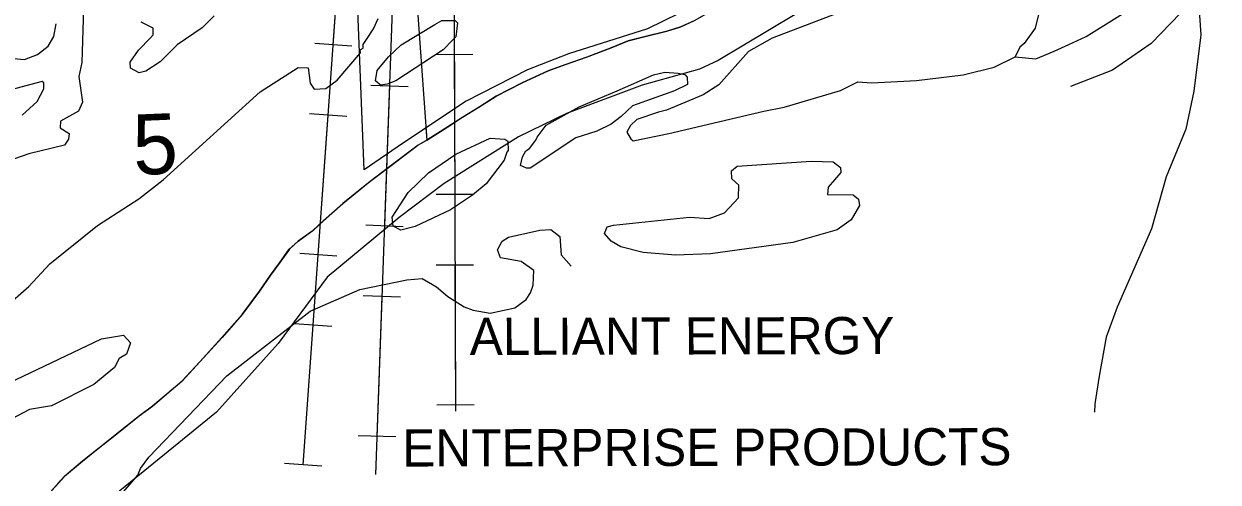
# Model space of a CAD drawing. Extents: x 128.7 to 185.5, y -21.4 to 12.6.
# Drawn here: x 165.547 to 168.122, y -13.626 to -12.639 of the extents above; entities that cross this region are included whole.
import ezdxf

# ---------------------------------------------------------------- set-up
doc = ezdxf.new("R2010")
doc.units = 0
for name, color, linetype in [('tdCoClipBndry', 7, 'Continuous'), ('tdCoCoBndry', 7, 'Continuous'), ('tdCoCoBndryPart', 7, 'Continuous'), ('tdCoCorpBndry', 7, 'Continuous'), ('tdCoHydroRiver', 7, 'Continuous'), ('tdCoPipe', 7, 'Continuous'), ('tdCoPipeTxt', 7, 'Continuous'), ('tdCoSectLine', 7, 'Continuous'), ('tdCoSectLinePart', 7, 'Continuous'), ('tdCoSectNmbr', 7, 'Continuous'), ('tdCoStBndry', 7, 'Continuous'), ('tdCoStBndryPart', 7, 'Continuous'), ('tdCoTwpBndryShd', 7, 'Continuous')]:
    doc.layers.add(name, color=color, linetype=linetype)

msp = doc.modelspace()

# ---------------------------------------------------------------- linework, layer by layer
at = {"layer": 'tdCoClipBndry'}
msp.add_lwpolyline([(168.2602, -11.8055), (167.8929, -12.0951), (167.4709, -12.3718), (167.3021, -12.551), (167.2099, -12.6187), (167.0443, -12.7178), (167.004, -12.7364), (166.8804, -12.771), (166.7168, -12.8321), (166.6139, -12.882), (166.4534, -12.9825), (166.3561, -13.0561), (166.2014, -13.1844), (166.0953, -13.3275), (165.9623, -13.4755), (165.704, -13.6854)], dxfattribs=at)
at = {"layer": 'tdCoCoBndry'}
for p, q in [((166.9935, -12.6319), (166.9638, -12.645)), ((166.8873, -12.6661), (166.8502, -12.6757)), ((166.9342, -12.6542), (166.8873, -12.6661)), ((166.9638, -12.645), (166.9342, -12.6542)), ((166.8136, -12.6907), (166.7609, -12.7104)), ((166.8502, -12.6757), (166.8136, -12.6907)), ((166.7609, -12.7104), (166.7157, -12.7262)), ((166.6778, -12.7401), (166.6218, -12.7658)), ((166.7157, -12.7262), (166.6778, -12.7401)), ((166.6218, -12.7658), (166.5658, -12.7944)), ((166.5658, -12.7944), (166.5285, -12.8181)), ((166.5285, -12.8181), (166.4936, -12.8399)), ((166.4936, -12.8399), (166.4616, -12.8609)), ((166.4616, -12.8609), (166.4161, -12.8892)), ((166.397, -12.9001), (166.3363, -12.9458)), ((166.4161, -12.8892), (166.397, -12.9001)), ((166.3363, -12.9458), (166.2937, -12.9783)), ((166.2937, -12.9783), (166.235, -13.0259)), ((166.235, -13.0259), (166.1936, -13.0621)), ((166.1936, -13.0621), (166.1709, -13.0842)), ((166.1709, -13.0842), (166.1386, -13.1066)), ((166.1198, -13.1243), (166.099, -13.1527)), ((166.1386, -13.1066), (166.1198, -13.1243)), ((166.099, -13.1527), (166.0789, -13.1803)), ((166.0789, -13.1803), (166.0555, -13.2143)), ((166.0555, -13.2143), (166.0179, -13.2647)), ((166.0179, -13.2647), (165.9744, -13.3144)), ((165.9744, -13.3144), (165.9266, -13.3664)), ((165.9266, -13.3664), (165.8884, -13.4086)), ((165.8884, -13.4086), (165.8561, -13.4359)), ((165.8561, -13.4359), (165.8248, -13.4623)), ((165.8248, -13.4623), (165.7964, -13.4833)), ((165.7964, -13.4833), (165.7443, -13.5248)), ((165.7443, -13.5248), (165.7078, -13.5535)), ((165.7078, -13.5535), (165.6738, -13.5808)), ((165.6738, -13.5808), (165.6352, -13.6127)), ((165.6352, -13.6127), (165.5866, -13.6671))]:
    msp.add_line(p, q, dxfattribs=at)
for points in [[(165.5863, -13.6671), (165.6349, -13.6127), (165.6734, -13.5808), (165.7074, -13.5535), (165.744, -13.5248), (165.796, -13.4833), (165.8244, -13.4623), (165.8557, -13.4359), (165.888, -13.4086), (165.9262, -13.3664), (165.974, -13.3144), (166.0176, -13.2647), (166.0551, -13.2143), (166.0786, -13.1803), (166.0987, -13.1527), (166.1194, -13.1243), (166.1382, -13.1066), (166.1705, -13.0842), (166.1933, -13.0621), (166.2346, -13.0259), (166.2933, -12.9783), (166.3359, -12.9458), (166.3966, -12.9001), (166.4158, -12.8892), (166.4612, -12.8609), (166.4932, -12.8399), (166.5281, -12.8181), (166.5654, -12.7944), (166.6214, -12.7658), (166.6774, -12.7401), (166.7153, -12.7262), (166.7606, -12.7104), (166.8132, -12.6907), (166.8498, -12.6757), (166.887, -12.6661), (166.9338, -12.6542), (166.9635, -12.645), (166.9931, -12.6319)], [(166.9935, -12.6319), (166.9638, -12.645), (166.9342, -12.6542), (166.8873, -12.6661), (166.8502, -12.6757), (166.8136, -12.6907), (166.7609, -12.7104), (166.7157, -12.7262), (166.6778, -12.7401), (166.6218, -12.7658), (166.5658, -12.7944), (166.5285, -12.8181), (166.4936, -12.8399), (166.4616, -12.8609), (166.4161, -12.8892), (166.397, -12.9001), (166.3363, -12.9458), (166.2937, -12.9783), (166.235, -13.0259), (166.1936, -13.0621), (166.1709, -13.0842), (166.1386, -13.1066), (166.1198, -13.1243), (166.099, -13.1527), (166.0789, -13.1803), (166.0555, -13.2143), (166.0179, -13.2647), (165.9744, -13.3144), (165.9266, -13.3664), (165.8884, -13.4086), (165.8561, -13.4359), (165.8248, -13.4623), (165.7964, -13.4833), (165.7443, -13.5248), (165.7078, -13.5535), (165.6738, -13.5808), (165.6352, -13.6127), (165.5866, -13.6671)]]:
    msp.add_lwpolyline(points, dxfattribs=at)
at = {"layer": 'tdCoCoBndryPart'}
msp.add_lwpolyline([(167.9782, -11.9046), (168.0524, -12.3058), (168.0749, -12.5164), (168.0847, -12.6623), (168.0694, -12.7835), (168.0524, -12.8653), (168.0101, -12.968), (167.9783, -13.0801), (167.9506, -13.1445), (167.9043, -13.2493), (167.8807, -13.3136), (167.8659, -13.3973), (167.8561, -13.457), (167.8555, -13.4749)], dxfattribs=at)
at = {"layer": 'tdCoCorpBndry'}
msp.add_lwpolyline([(168.2184, -11.5893), (167.8401, -11.9925), (167.6465, -12.1075), (167.5073, -12.1972), (167.2204, -12.4573), (167.125, -12.5345), (166.8919, -12.6493), (166.7216, -12.7036), (166.6328, -12.738), (166.5008, -12.8053), (166.3632, -12.8965), (166.2806, -12.9535), (166.2531, -12.2478), (165.869, -12.2894), (165.8248, -12.2968), (165.8091, -12.2994), (165.7691, -12.3087), (165.7268, -12.3214), (165.682, -12.3373), (165.6432, -12.3542), (165.5184, -12.4206)], dxfattribs=at)
at = {"layer": 'tdCoHydroRiver'}
for points in [[(168.1394, -12.5204), (168.0827, -12.5719), (167.9775, -12.681), (167.8941, -12.7384), (167.8036, -12.774)], [(165.6763, -12.5814), (165.6721, -12.722), (165.6653, -12.7523), (165.6694, -12.7774), (165.6737, -12.8072), (165.6649, -12.8265), (165.6263, -12.8484), (165.6252, -12.8627), (165.6446, -12.8746), (165.6435, -12.8872), (165.6345, -12.9002), (165.5579, -12.9189), (165.4955, -12.9401)], [(167.7428, -12.5862), (167.7278, -12.6483), (167.7037, -12.6808), (167.6946, -12.689), (167.6843, -12.7099), (167.7293, -12.7139), (167.7687, -12.6977), (167.8002, -12.6834), (167.8376, -12.6658), (167.9712, -12.5822)], [(167.3299, -12.6048), (167.1603, -12.6695), (167.1093, -12.6983), (167.0457, -12.7701), (167.0117, -12.7919), (166.9325, -12.8249), (166.9152, -12.8287), (166.8685, -12.8446), (166.8548, -12.8578), (166.8474, -12.8722), (166.8558, -12.8861), (166.8607, -12.8907), (166.9375, -12.8752), (167.1425, -12.8265), (167.1864, -12.8185), (167.3082, -12.7824), (167.3453, -12.7636), (167.3754, -12.7657), (167.4715, -12.7605), (167.5721, -12.7488), (167.6394, -12.7321), (167.6843, -12.7099)], [(165.5028, -12.711), (165.5487, -12.7156), (165.5767, -12.7051), (165.5997, -12.6868), (165.6116, -12.6659), (165.6169, -12.6388)], [(165.5056, -13.2507), (165.5575, -13.2046), (165.603, -13.1555), (165.7057, -13.0728), (165.7951, -13.0158), (165.8473, -12.9744), (166.0564, -12.785), (166.1382, -12.733), (166.1603, -12.7338), (166.1647, -12.7667), (166.173, -12.7791), (166.1983, -12.7781), (166.2228, -12.7598), (166.2727, -12.7011), (166.2725, -12.6948), (166.2787, -12.6914), (166.2784, -12.6836), (166.2874, -12.6706), (166.3008, -12.6496), (166.311, -12.6271)], [(165.796, -12.7442), (165.7767, -12.7339), (165.7762, -12.7213), (165.7942, -12.6953), (165.8201, -12.6691), (165.8261, -12.6626), (165.8256, -12.6484), (165.7998, -12.6351)], [(165.9572, -12.6214), (165.9313, -12.6476), (165.8775, -12.6843), (165.8409, -12.7204), (165.8101, -12.7405), (165.796, -12.7442)], [(166.3164, -12.7705), (166.305, -12.7615), (166.3089, -12.7392), (166.333, -12.7099), (166.3605, -12.6837), (166.433, -12.6399), (166.4485, -12.6314), (166.4769, -12.6319), (166.4818, -12.6365), (166.4782, -12.6666), (166.4722, -12.6732), (166.4509, -12.6945), (166.3492, -12.7614), (166.3305, -12.7684), (166.3164, -12.7705)], [(166.6309, -12.9498), (166.618, -12.944), (166.6221, -12.9249), (166.6295, -12.912), (166.6372, -12.9069), (166.6507, -12.8891), (166.6536, -12.8826), (166.6732, -12.8567), (166.7443, -12.8177), (166.8267, -12.783), (166.9044, -12.7486), (166.9294, -12.7429), (166.9579, -12.745), (166.9722, -12.7476), (166.9772, -12.7537), (166.9778, -12.7695), (166.9498, -12.7832), (166.8595, -12.815), (166.8351, -12.838), (166.8136, -12.8546), (166.7826, -12.8699), (166.7374, -12.8842), (166.6388, -12.9495), (166.6309, -12.9498)], [(165.5437, -12.8357), (165.5758, -12.8061), (165.5905, -12.7787), (165.5901, -12.7661), (165.5868, -12.7631), (165.4977, -12.7869)], [(166.3596, -13.0831), (166.3435, -13.0742), (166.3412, -13.0553), (166.3755, -13.002), (166.4197, -12.9593), (166.4782, -12.9192), (166.5527, -12.8848), (166.5843, -12.8868), (166.5908, -12.8913), (166.5916, -12.9118), (166.5885, -12.9151), (166.5829, -12.9326), (166.5437, -12.983), (166.5147, -13.0078), (166.4669, -13.0396), (166.3909, -13.0756), (166.3596, -13.0831)], [(167.0277, -13.1339), (166.952, -13.1367), (166.8824, -13.1314), (166.8345, -13.119), (166.8136, -13.1071), (166.7987, -13.0903), (166.8045, -13.0759), (166.8186, -13.0722), (166.9821, -13.0551), (167.0249, -13.0582), (167.0576, -13.0459), (167.0879, -13.0132), (167.0885, -12.9864), (167.0738, -12.9727), (167.0731, -12.9554), (167.0854, -12.9454), (167.2444, -12.9347), (167.2918, -12.9361), (167.308, -12.9482), (167.3085, -12.9592), (167.2812, -12.9902), (167.2802, -13.006), (167.3355, -13.0071), (167.3469, -13.0162), (167.349, -13.0303), (167.3312, -13.0609), (167.3004, -13.0826), (167.2052, -13.1099), (167.0277, -13.1339)], [(165.4935, -13.9585), (165.7928, -13.611), (165.7987, -13.5966), (165.8168, -13.5722), (165.9846, -13.397), (166.1641, -13.2577), (166.2713, -13.2111), (166.3731, -13.1899), (166.4061, -13.1871), (166.4368, -13.2049), (166.4613, -13.2261), (166.4968, -13.2484), (166.516, -13.2556), (166.5526, -13.2621), (166.6058, -13.2507), (166.6304, -13.2324), (166.6393, -13.2178), (166.6451, -13.2018), (166.647, -13.1702), (166.6195, -13.1507), (166.575, -13.1429), (166.568, -13.1258), (166.5783, -13.1065), (166.5922, -13.098), (166.6595, -13.0829), (166.6832, -13.082), (166.7027, -13.0971), (166.7057, -13.1364), (166.7272, -13.1609)], [(165.2584, -13.6499), (165.3322, -13.595), (165.3807, -13.5411), (165.4393, -13.4632), (165.4668, -13.4385), (165.5303, -13.4045), (165.7148, -13.3171), (165.7619, -13.309), (165.7767, -13.3259), (165.7682, -13.3499)], [(165.7682, -13.3499), (165.7527, -13.3599), (165.7424, -13.3792), (165.698, -13.4156), (165.6066, -13.4617), (165.5595, -13.4697), (165.5223, -13.4885), (165.5057, -13.508), (165.4672, -13.5758), (165.4461, -13.6018), (165.3717, -13.6804)]]:
    msp.add_lwpolyline(points, dxfattribs=at)
at = {"layer": 'tdCoPipe'}
for p, q in [((166.2544, -12.6869), (166.1742, -12.6811)), ((166.4348, -12.7045), (166.5153, -12.7042)), ((166.295, -12.771), (166.3755, -12.7739)), ((166.2436, -12.8386), (166.1631, -12.8329)), ((166.4358, -13.0057), (166.5164, -13.0054)), ((166.2843, -13.072), (166.3649, -13.0749)), ((166.2221, -13.139), (166.1418, -13.1333)), ((166.4363, -13.1578), (166.5168, -13.1575)), ((166.2789, -13.224), (166.3593, -13.2269)), ((166.2112, -13.2908), (166.1308, -13.285)), ((166.4372, -13.459), (166.5179, -13.4587)), ((166.2682, -13.5251), (166.3488, -13.5279)), ((166.1897, -13.5912), (166.1094, -13.5854))]:
    msp.add_line(p, q, dxfattribs=at)
for points in [[(166.4694, -10.8911), (166.4776, -13.4733)], [(166.1495, -13.5883), (166.3091, -11.3593), (165.8231, -11.0599)], [(152.8427, -11.7734), (156.2861, -11.7117), (158.7827, -11.4694), (158.9022, -11.6363), (161.2154, -11.6489), (161.3188, -11.8679), (163.5118, -11.8995), (166.3675, -11.8668), (166.3055, -13.6092)], [(166.2142, -12.684), (166.2357, -12.3836)], [(166.4751, -12.7043), (166.4761, -13.0055)], [(166.3353, -12.7725), (166.3246, -13.0735)], [(166.1818, -13.1362), (166.2034, -12.8357)], [(166.4766, -13.1576), (166.4775, -13.4588)], [(166.3192, -13.2255), (166.3085, -13.5265)], [(166.1495, -13.5883), (166.171, -13.2879)]]:
    msp.add_lwpolyline(points, dxfattribs=at)
at = {"layer": 'tdCoSectLine'}
for points in [[(166.3961, -12.6101), (166.4158, -12.8892)], [(166.4158, -12.8892), (166.4612, -12.8609), (166.4932, -12.8399), (166.5281, -12.8181), (166.5654, -12.7944), (166.6214, -12.7658), (166.6774, -12.7401), (166.7153, -12.7262), (166.7606, -12.7104), (166.8132, -12.6907), (166.8498, -12.6757), (166.887, -12.6661), (166.9338, -12.6542), (166.9635, -12.645), (166.9931, -12.6319), (167.0498, -12.5989)], [(165.6194, -13.6292), (165.6349, -13.6127), (165.6734, -13.5808), (165.7074, -13.5535), (165.744, -13.5248), (165.796, -13.4833), (165.8244, -13.4623), (165.8557, -13.4359), (165.888, -13.4086), (165.9262, -13.3664), (165.974, -13.3144), (166.0176, -13.2647), (166.0551, -13.2143), (166.0786, -13.1803), (166.0987, -13.1527), (166.1194, -13.1243), (166.1382, -13.1066), (166.1705, -13.0842), (166.1933, -13.0621), (166.2346, -13.0259), (166.2933, -12.9783), (166.3359, -12.9458), (166.3966, -12.9001), (166.4158, -12.8892)]]:
    msp.add_lwpolyline(points, dxfattribs=at)
at = {"layer": 'tdCoSectLinePart'}
for points in [[(166.4158, -12.8892), (166.4612, -12.8609), (166.4932, -12.8399), (166.5281, -12.8181), (166.5654, -12.7944), (166.6214, -12.7658), (166.6774, -12.7401), (166.7153, -12.7262), (166.7606, -12.7104), (166.8132, -12.6907), (166.8498, -12.6757), (166.887, -12.6661), (166.9338, -12.6542), (166.9635, -12.645), (166.9931, -12.6319), (167.0498, -12.5989)], [(166.4139, -12.8626), (166.4158, -12.8892)], [(165.6194, -13.6292), (165.6349, -13.6127), (165.6734, -13.5808), (165.7074, -13.5535), (165.744, -13.5248), (165.796, -13.4833), (165.8244, -13.4623), (165.8557, -13.4359), (165.888, -13.4086), (165.9262, -13.3664), (165.974, -13.3144), (166.0176, -13.2647), (166.0551, -13.2143), (166.0786, -13.1803), (166.0987, -13.1527), (166.1194, -13.1243), (166.1382, -13.1066), (166.1705, -13.0842), (166.1933, -13.0621), (166.2346, -13.0259), (166.2933, -12.9783), (166.3359, -12.9458), (166.3966, -12.9001), (166.4158, -12.8892)]]:
    msp.add_lwpolyline(points, dxfattribs=at)
at = {"layer": 'tdCoStBndry'}
msp.add_lwpolyline([(165.5863, -13.6671), (165.6349, -13.6127), (165.6734, -13.5808), (165.7074, -13.5535), (165.744, -13.5248), (165.796, -13.4833), (165.8244, -13.4623), (165.8557, -13.4359), (165.888, -13.4086), (165.9262, -13.3664), (165.974, -13.3144), (166.0176, -13.2647), (166.0551, -13.2143), (166.0786, -13.1803), (166.0987, -13.1527), (166.1194, -13.1243), (166.1382, -13.1066), (166.1705, -13.0842), (166.1933, -13.0621), (166.2346, -13.0259), (166.2933, -12.9783), (166.3359, -12.9458), (166.3966, -12.9001), (166.4158, -12.8892), (166.4612, -12.8609), (166.4932, -12.8399), (166.5281, -12.8181), (166.5654, -12.7944), (166.6214, -12.7658), (166.6774, -12.7401), (166.7153, -12.7262), (166.7606, -12.7104), (166.8132, -12.6907), (166.8498, -12.6757), (166.887, -12.6661), (166.9338, -12.6542), (166.9635, -12.645), (166.9931, -12.6319)], dxfattribs=at)
at = {"layer": 'tdCoStBndryPart'}
msp.add_lwpolyline([(165.5863, -13.6671), (165.6349, -13.6127), (165.6734, -13.5808), (165.7074, -13.5535), (165.744, -13.5248), (165.796, -13.4833), (165.8244, -13.4623), (165.8557, -13.4359), (165.888, -13.4086), (165.9262, -13.3664), (165.974, -13.3144), (166.0176, -13.2647), (166.0551, -13.2143), (166.0786, -13.1803), (166.0987, -13.1527), (166.1194, -13.1243), (166.1382, -13.1066), (166.1705, -13.0842), (166.1933, -13.0621), (166.2346, -13.0259), (166.2933, -12.9783), (166.3359, -12.9458), (166.3966, -12.9001), (166.4158, -12.8892), (166.4612, -12.8609), (166.4932, -12.8399), (166.5281, -12.8181), (166.5654, -12.7944), (166.6214, -12.7658), (166.6774, -12.7401), (166.7153, -12.7262), (166.7606, -12.7104), (166.8132, -12.6907), (166.8498, -12.6757), (166.887, -12.6661), (166.9338, -12.6542), (166.9635, -12.645), (166.9931, -12.6319)], dxfattribs=at)
at = {"layer": 'tdCoTwpBndryShd'}
msp.add_lwpolyline([(165.5863, -13.6671), (165.6349, -13.6127), (165.6734, -13.5808), (165.7074, -13.5535), (165.744, -13.5248), (165.796, -13.4833), (165.8244, -13.4623), (165.8557, -13.4359), (165.888, -13.4086), (165.9262, -13.3664), (165.974, -13.3144), (166.0176, -13.2647), (166.0551, -13.2143), (166.0786, -13.1803), (166.0987, -13.1527), (166.1194, -13.1243), (166.1382, -13.1066), (166.1705, -13.0842), (166.1933, -13.0621), (166.2346, -13.0259), (166.2933, -12.9783), (166.3359, -12.9458), (166.3966, -12.9001), (166.4158, -12.8892), (166.4612, -12.8609), (166.4932, -12.8399), (166.5281, -12.8181), (166.5654, -12.7944), (166.6214, -12.7658), (166.6774, -12.7401), (166.7153, -12.7262), (166.7606, -12.7104), (166.8132, -12.6907), (166.8498, -12.6757), (166.887, -12.6661), (166.9338, -12.6542), (166.9635, -12.645), (166.9931, -12.6319)], dxfattribs=at)

# ---------------------------------------------------------------- texts
at = {"layer": 'tdCoPipeTxt'}
for s, rotation, p in [('ALLIANT ENERGY', 0.1254, (166.5085, -13.352)), ('ENTERPRISE PRODUCTS', 0.1277, (166.363, -13.5923))]:
    msp.add_text(s, height=0.08, rotation=rotation, dxfattribs=at).set_placement(p)
at = {"layer": 'tdCoSectNmbr'}
msp.add_text('5', height=0.13, rotation=2.4128, dxfattribs=at).set_placement((165.7846, -12.9645))

doc.saveas('drawing.dxf')
